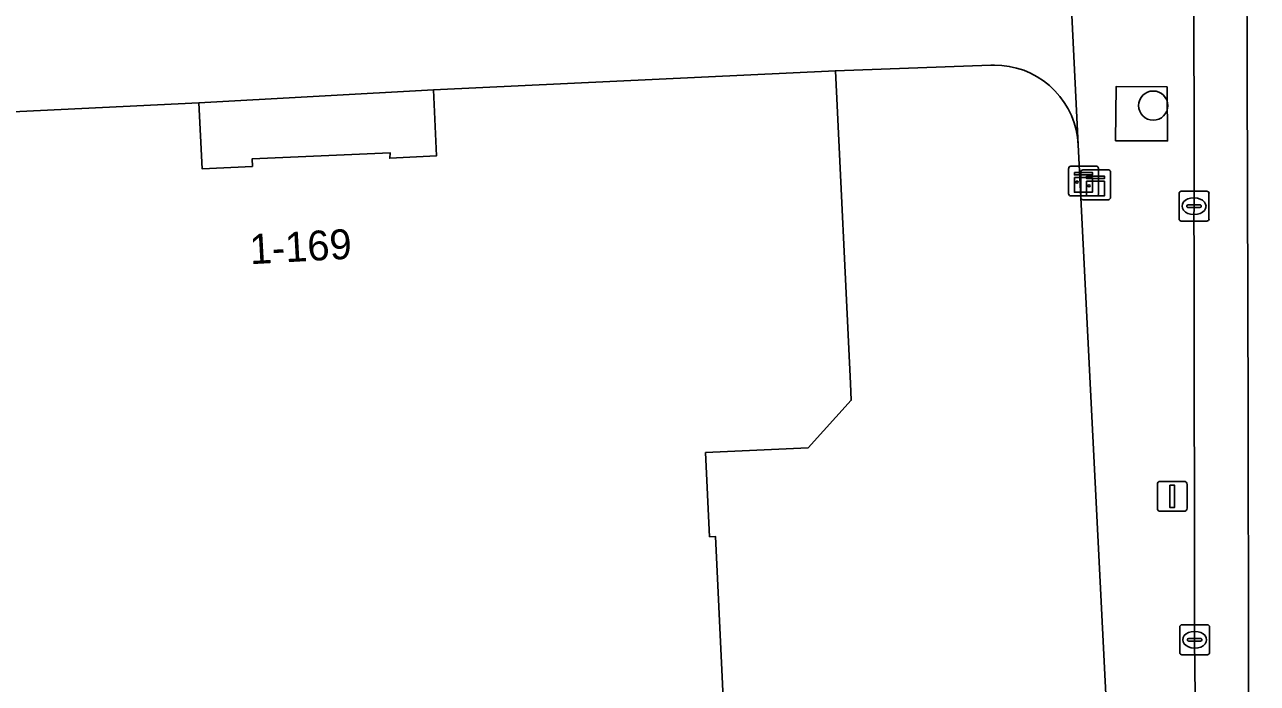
# Model space of a CAD drawing. Extents: x 161084 to 161928, y 385354 to 386522.
# Drawn here: x 161598.43 to 161639.69, y 385406.37 to 385428.42 of the extents above; entities that cross this region are included whole.
import ezdxf

# ---------------------------------------------------------------- set-up
doc = ezdxf.new("R2010")
doc.units = 0
for name, color, linetype in [('IMGEO_Boom', 7, 'Continuous'), ('IMGEO_Erf', 7, 'Continuous'), ('IMGEO_Fietspad_gesloten', 7, 'Continuous'), ('IMGEO_Groenvoorziening', 7, 'Continuous'), ('IMGEO_Kast', 7, 'Continuous'), ('IMGEO_Kolk', 7, 'Continuous'), ('IMGEO_Lichtmast', 7, 'Continuous'), ('IMGEO_Pand', 7, 'Continuous'), ('IMGEO_Pand_nummerreeks', 7, 'Continuous'), ('IMGEO_Rijbaan_lokaal_gesloten', 7, 'Continuous'), ('IMGEO_Voetpad_open', 7, 'Continuous')]:
    doc.layers.add(name, color=color, linetype=linetype)

msp = doc.modelspace()

# ---------------------------------------------------------------- linework, layer by layer
at = {"layer": 'IMGEO_Boom'}
msp.add_circle((161636.2, 385425.71), 0.489, dxfattribs=at)
at = {"layer": 'IMGEO_Erf'}
msp.add_lwpolyline([(161634.672, 385404.896), (161633.689, 385424.4), (161633.665, 385424.65), (161633.619, 385424.897), (161633.551, 385425.139), (161633.462, 385425.374), (161633.352, 385425.6), (161633.222, 385425.815), (161633.074, 385426.018), (161632.908, 385426.206), (161632.726, 385426.379), (161632.529, 385426.536), (161632.319, 385426.674), (161632.098, 385426.792), (161631.867, 385426.891), (161631.628, 385426.968), (161631.383, 385427.024), (161631.134, 385427.057), (161630.883, 385427.068), (161630.767, 385427.066), (161625.562, 385426.877), (161626.064, 385416.404), (161626.091, 385415.847), (161624.648, 385414.259), (161621.216, 385414.095), (161621.351, 385411.281), (161621.547, 385411.29), (161621.772, 385406.593), (161621.957, 385402.727)], dxfattribs=at)
at = {"layer": 'IMGEO_Fietspad_gesloten'}
msp.add_lwpolyline([(161639.401, 385399.233), (161639.382, 385415.385), (161639.301, 385442.036), (161637.549, 385442.052), (161637.552, 385439.789), (161637.567, 385422.343), (161637.56, 385421.972), (161637.573, 385420.761), (161637.587, 385407.832), (161637.6, 385405.961), (161637.589, 385404.787), (161637.604, 385404.614), (161637.675, 385390.494), (161637.685, 385389.679), (161637.663, 385386.668)], dxfattribs=at)
at = {"layer": 'IMGEO_Groenvoorziening'}
msp.add_lwpolyline([(161634.961, 385426.354), (161634.943, 385424.536), (161636.679, 385424.531), (161636.665, 385426.336)], close=True, dxfattribs=at)
at = {"layer": 'IMGEO_Kast'}
for p, q in [((161633.37, 385422.76), (161633.37, 385423.601)), ((161633.37, 385423.601), (161633.37, 385422.76)), ((161633.445, 385423.685), (161634.286, 385423.685)), ((161634.286, 385423.685), (161633.445, 385423.685)), ((161633.773, 385422.636), (161633.773, 385423.477)), ((161633.773, 385423.477), (161633.773, 385422.636)), ((161633.848, 385423.561), (161634.689, 385423.561)), ((161634.689, 385423.561), (161633.848, 385423.561)), ((161634.37, 385423.61), (161634.37, 385422.769)), ((161634.37, 385422.769), (161634.37, 385423.61)), ((161634.773, 385423.486), (161634.773, 385422.645)), ((161634.773, 385422.645), (161634.773, 385423.486)), ((161634.295, 385422.685), (161633.454, 385422.685)), ((161633.454, 385422.685), (161634.295, 385422.685)), ((161634.698, 385422.561), (161633.857, 385422.561)), ((161633.857, 385422.561), (161634.698, 385422.561))]:
    msp.add_line(p, q, dxfattribs=at)
for points in [[(161633.565, 385423.475), (161634.165, 385423.475), (161634.165, 385423.39), (161633.565, 385423.39), (161633.565, 385423.475)], [(161633.968, 385423.351), (161634.568, 385423.351), (161634.568, 385423.266), (161633.968, 385423.266), (161633.968, 385423.351)], [(161633.565, 385423.3), (161634.165, 385423.3), (161634.165, 385422.811), (161633.565, 385422.811), (161633.565, 385423.3)], [(161633.968, 385423.176), (161634.568, 385423.176), (161634.568, 385422.687), (161633.968, 385422.687), (161633.968, 385423.176)]]:
    msp.add_lwpolyline(points, dxfattribs=at)
for centre in [(161633.649, 385423.149), (161634.052, 385423.025)]:
    msp.add_circle(centre, 0.0377, dxfattribs=at)
for centre, start, end in [((161633.448, 385423.607), 92.4484, 184.2845), ((161633.448, 385423.607), 92.4484, 184.2845), ((161633.851, 385423.483), 92.4484, 184.2845), ((161633.851, 385423.483), 92.4484, 184.2845), ((161634.292, 385423.607), 2.4484, 94.2845), ((161634.292, 385423.607), 2.4484, 94.2845), ((161634.695, 385423.483), 2.4484, 94.2845), ((161634.695, 385423.483), 2.4484, 94.2845), ((161633.448, 385422.763), 182.4484, 274.2845), ((161633.448, 385422.763), 182.4484, 274.2845), ((161633.851, 385422.639), 182.4484, 274.2845), ((161633.851, 385422.639), 182.4484, 274.2845), ((161634.292, 385422.763), 272.4484, 4.2845), ((161634.292, 385422.763), 272.4484, 4.2845), ((161634.695, 385422.639), 272.4484, 4.2845), ((161634.695, 385422.639), 272.4484, 4.2845)]:
    msp.add_arc(centre, 0.0779, start, end, dxfattribs=at)
at = {"layer": 'IMGEO_Kolk'}
for p, q in [((161637.066, 385421.917), (161637.066, 385422.769)), ((161637.141, 385422.843), (161637.993, 385422.843)), ((161637.554, 385422.623), (161637.579, 385422.623)), ((161638.067, 385422.769), (161638.067, 385421.917)), ((161637.325, 385422.337), (161637.325, 385422.349)), ((161637.763, 385422.3), (161637.365, 385422.3)), ((161637.368, 385422.386), (161637.766, 385422.386)), ((161637.809, 385422.349), (161637.809, 385422.337)), ((161637.993, 385421.843), (161637.141, 385421.843)), ((161637.577, 385422.063), (161637.552, 385422.063)), ((161637.086, 385407.406), (161637.086, 385408.258)), ((161637.161, 385408.332), (161638.013, 385408.332)), ((161637.574, 385408.112), (161637.599, 385408.112)), ((161638.087, 385408.258), (161638.087, 385407.406)), ((161637.345, 385407.826), (161637.345, 385407.838)), ((161637.783, 385407.789), (161637.385, 385407.789)), ((161637.388, 385407.875), (161637.786, 385407.875)), ((161637.829, 385407.838), (161637.829, 385407.826)), ((161638.013, 385407.332), (161637.161, 385407.332)), ((161637.597, 385407.552), (161637.572, 385407.552))]:
    msp.add_line(p, q, dxfattribs=at)
for points in [[(161637.066, 385421.917), (161637.066, 385422.769)], [(161637.141, 385422.843), (161637.993, 385422.843)], [(161638.067, 385422.769), (161638.067, 385421.917)], [(161637.993, 385421.843), (161637.141, 385421.843)], [(161637.086, 385407.406), (161637.086, 385408.258)], [(161637.161, 385408.332), (161638.013, 385408.332)], [(161638.087, 385408.258), (161638.087, 385407.406)], [(161638.013, 385407.332), (161637.161, 385407.332)]]:
    msp.add_lwpolyline(points, dxfattribs=at)
for centre, radius, start, end in [((161637.143, 385422.767), 0.0765, 91.552, 178.448), ((161637.143, 385422.767), 0.0765, 91.552, 178.448), ((161637.991, 385422.767), 0.0765, 1.552, 88.448), ((161637.991, 385422.767), 0.0765, 1.552, 88.448), ((161637.365, 385422.346), 0.0403, 85.8775, 175.7526), ((161637.362, 385422.336), 0.0366, 178.938, 274.7102), ((161637.766, 385422.343), 0.043, 264.8664, 352.4533), ((161637.77, 385422.348), 0.0386, 1.7309, 96.639), ((161637.143, 385421.919), 0.0765, 181.552, 268.448), ((161637.143, 385421.919), 0.0765, 181.552, 268.448), ((161637.991, 385421.919), 0.0765, 271.552, 358.448), ((161637.991, 385421.919), 0.0765, 271.552, 358.448), ((161637.163, 385408.256), 0.0765, 91.552, 178.448), ((161637.163, 385408.256), 0.0765, 91.552, 178.448), ((161638.011, 385408.256), 0.0765, 1.552, 88.448), ((161638.011, 385408.256), 0.0765, 1.552, 88.448), ((161637.385, 385407.835), 0.0403, 85.8775, 175.7526), ((161637.382, 385407.825), 0.0366, 178.938, 274.7102), ((161637.786, 385407.832), 0.043, 264.8664, 352.4533), ((161637.79, 385407.837), 0.0386, 1.7309, 96.639), ((161637.163, 385407.408), 0.0765, 181.552, 268.448), ((161637.163, 385407.408), 0.0765, 181.552, 268.448), ((161638.011, 385407.408), 0.0765, 271.552, 358.448), ((161638.011, 385407.408), 0.0765, 271.552, 358.448)]:
    msp.add_arc(centre, radius, start, end, dxfattribs=at)
for centre, major_axis, ratio, start_param, end_param in [((161637.553, 385422.343), (-0.387, 0.002), 0.722429, 4.712389, 7.853982), ((161637.578, 385422.343), (-0.39, 0.002), 0.717154, 1.570796, 4.712389), ((161637.573, 385407.832), (-0.387, 0.002), 0.722429, 4.712389, 7.853982), ((161637.598, 385407.832), (-0.39, 0.002), 0.717154, 1.570796, 4.712389)]:
    msp.add_ellipse(centre, major_axis=major_axis, ratio=ratio, start_param=start_param, end_param=end_param, dxfattribs=at)
at = {"layer": 'IMGEO_Lichtmast'}
for p, q in [((161636.341, 385412.233), (161636.341, 385413.033)), ((161636.341, 385413.033), (161636.341, 385412.233)), ((161636.441, 385413.133), (161637.231, 385413.133)), ((161637.231, 385413.133), (161636.441, 385413.133)), ((161637.331, 385413.033), (161637.331, 385412.233)), ((161637.331, 385412.233), (161637.331, 385413.033)), ((161637.231, 385412.133), (161636.441, 385412.133)), ((161636.441, 385412.133), (161637.231, 385412.133))]:
    msp.add_line(p, q, dxfattribs=at)
msp.add_lwpolyline([(161636.761, 385413.008), (161636.911, 385413.008), (161636.911, 385412.258), (161636.761, 385412.258), (161636.761, 385413.008)], dxfattribs=at)
for centre, start, end in [((161636.441, 385413.033), 90, 180), ((161636.441, 385413.033), 90, 180), ((161637.231, 385413.033), 0, 90), ((161637.231, 385413.033), 360, 90), ((161636.441, 385412.233), 180, 270), ((161636.441, 385412.233), 180, 270), ((161637.231, 385412.233), 270, 0), ((161637.231, 385412.233), 270, 0)]:
    msp.add_arc(centre, 0.1, start, end, dxfattribs=at)
at = {"layer": 'IMGEO_Pand'}
msp.add_lwpolyline([(161621.957, 385402.727), (161621.772, 385406.593), (161621.547, 385411.29), (161621.351, 385411.281), (161621.216, 385414.095), (161624.648, 385414.259), (161626.091, 385415.847), (161626.064, 385416.404), (161625.562, 385426.877), (161612.112, 385426.233), (161612.217, 385424.032), (161610.649, 385423.948), (161610.659, 385424.133), (161606.041, 385423.926), (161606.053, 385423.676), (161604.365, 385423.595), (161604.26, 385425.799), (161595.72, 385425.39), (161595.917, 385421.278), (161596.494, 385409.222), (161596.656, 385405.848)], dxfattribs=at)
at = {"layer": 'IMGEO_Rijbaan_lokaal_gesloten'}
msp.add_lwpolyline([(161644.095, 385420.617), (161642.23, 385420.626), (161642.051, 385442.009), (161639.301, 385442.036), (161639.382, 385415.385), (161639.401, 385399.233), (161639.539, 385386.001), (161639.576, 385382.414), (161643.366, 385382.613)], dxfattribs=at)
at = {"layer": 'IMGEO_Voetpad_open'}
for points in [[(161637.552, 385439.789), (161637.549, 385442.052), (161637.517, 385446.293), (161633.855, 385446.428), (161633.763, 385444.192), (161633.515, 385438.155), (161633.288, 385432.635), (161633.689, 385424.4), (161634.672, 385404.896), (161616.542, 385392.668), (161619.908, 385391.627)], [(161637.604, 385404.614), (161637.589, 385404.787), (161637.6, 385405.961), (161637.587, 385407.832), (161637.573, 385420.761), (161637.56, 385421.972), (161637.567, 385422.343), (161637.552, 385439.789)], [(161595.72, 385425.39), (161604.26, 385425.799), (161612.112, 385426.233), (161625.562, 385426.877), (161630.767, 385427.066), (161630.883, 385427.068), (161631.134, 385427.057), (161631.383, 385427.024), (161631.628, 385426.968), (161631.867, 385426.891), (161632.098, 385426.792), (161632.319, 385426.674), (161632.529, 385426.536), (161632.726, 385426.379), (161632.908, 385426.206), (161633.074, 385426.018), (161633.222, 385425.815), (161633.352, 385425.6), (161633.462, 385425.374), (161633.551, 385425.139), (161633.619, 385424.897), (161633.665, 385424.65), (161633.689, 385424.4), (161633.288, 385432.635)]]:
    msp.add_lwpolyline(points, dxfattribs=at)
for points in [[(161604.26, 385425.799), (161604.365, 385423.595), (161606.053, 385423.676), (161606.041, 385423.926), (161610.659, 385424.133), (161610.649, 385423.948), (161612.217, 385424.032), (161612.112, 385426.233)], [(161636.665, 385426.336), (161636.679, 385424.531), (161634.943, 385424.536), (161634.961, 385426.354)]]:
    msp.add_lwpolyline(points, close=True, dxfattribs=at)

# ---------------------------------------------------------------- texts
at = {"layer": 'IMGEO_Pand_nummerreeks'}
msp.add_text('1-169', height=1, rotation=3.1855, dxfattribs=at).set_placement((161605.984, 385420.4))

doc.saveas('drawing.dxf')
